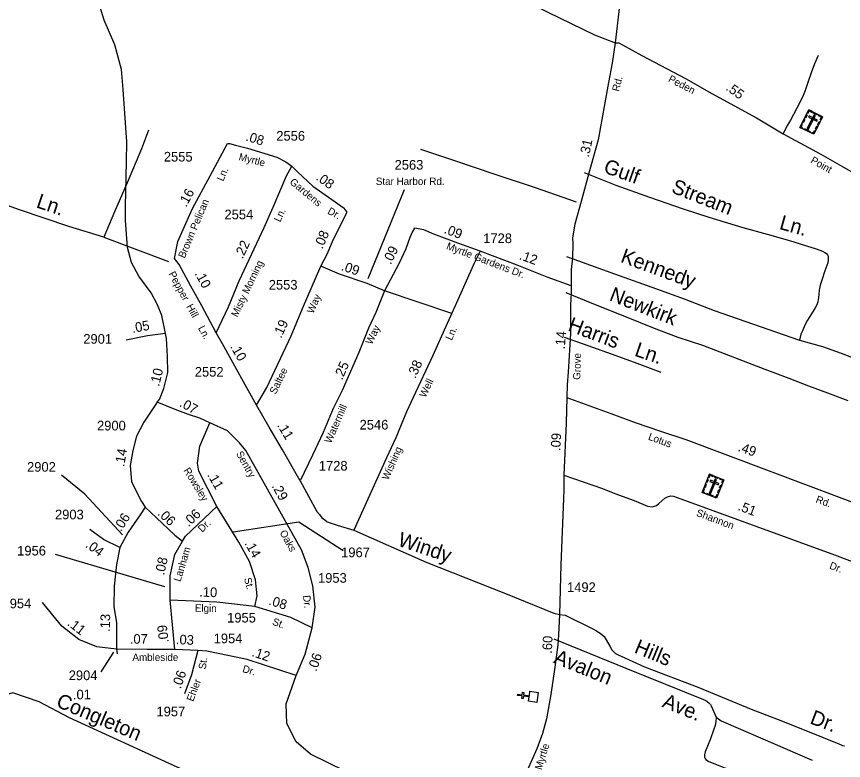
# Model space of a CAD drawing. Extents: x 2290055 to 2389491, y 66597 to 237875.
# Drawn here: x 2335854 to 2341203, y 136611 to 141421 of the extents above; entities that cross this region are included whole.
import ezdxf

# ---------------------------------------------------------------- set-up
doc = ezdxf.new("R2010")
doc.units = 0
for name, color, linetype in [('Exist Cultural Cemetery CELL', 7, 'Continuous'), ('Exist Cultural Church CELL', 7, 'Continuous'), ('Exist Road Non-System Type 51', 7, 'Continuous'), ('Exist Road Non-System Type 51 Label', 7, 'Continuous'), ('Exist Road Secondary Mileage Hundredths English Label', 7, 'Continuous'), ('Exist Road Secondary Type 51 Attributed', 7, 'Continuous'), ('Exist Road Secondary Type 51 Label', 7, 'Continuous'), ('Exist Road Secondary Type 51 Number Label', 7, 'Continuous')]:
    doc.layers.add(name, color=color, linetype=linetype)

msp = doc.modelspace()

# ---------------------------------------------------------------- linework, layer by layer
at = {"layer": 'Exist Cultural Cemetery CELL'}
for points in [[(2340978.8, 140818.2), (2341067.6, 140773.2), (2341010.1, 140659.6), (2340921.3, 140704.6)], [(2340969, 140798.8), (2340974, 140796.3), (2340981.3, 140810.6), (2340999.4, 140801.5), (2341001.9, 140806.4), (2340978.8, 140818.2)], [(2340952.2, 140765.8), (2340962, 140785.1), (2340967.1, 140782.5), (2340957.3, 140763.2)], [(2341020.8, 140780.5), (2341012.4, 140784.7), (2340966.6, 140694.2), (2340975, 140690)], [(2340981.6, 140778.6), (2340977.4, 140770.3), (2341029.9, 140743.7), (2341034.1, 140752)], [(2341011.8, 140801.4), (2341034.9, 140789.7), (2341032.3, 140784.6), (2341009.2, 140796.3)], [(2341057.8, 140753.8), (2341052.7, 140756.4), (2341060, 140770.8), (2341041.9, 140779.9), (2341044.4, 140784.9), (2341067.6, 140773.2)], [(2340936, 140697.1), (2340938.6, 140702.2), (2340928.8, 140707.2), (2340937.9, 140725.2), (2340933, 140727.8), (2340921.2, 140704.6)], [(2340937, 140735.8), (2340946.8, 140755.1), (2340951.9, 140752.5), (2340942.1, 140733.2)], [(2341021.3, 140694.4), (2341031.1, 140713.7), (2341036.2, 140711.2), (2341026.4, 140691.8)], [(2341036.2, 140723.8), (2341046, 140743.1), (2341051.1, 140740.6), (2341041.3, 140721.3)], [(2340949.5, 140696.7), (2340987.3, 140677.6), (2340984.8, 140672.5), (2340946.9, 140691.6)], [(2340995.3, 140667.1), (2340997.9, 140672.2), (2341007.7, 140667.3), (2341016.8, 140685.3), (2341021.8, 140682.8), (2341010.1, 140659.6)], [(2340336.5, 138462.7), (2340428.8, 138425.5), (2340381.2, 138307.4), (2340288.9, 138344.6)], [(2340328.4, 138442.6), (2340333.7, 138440.5), (2340339.7, 138455.4), (2340358.5, 138447.9), (2340360.6, 138453), (2340336.5, 138462.7)], [(2340314.5, 138408.3), (2340322.6, 138428.3), (2340327.9, 138426.2), (2340319.8, 138406.1)], [(2340381.6, 138428.7), (2340372.9, 138432.2), (2340335, 138338.2), (2340343.7, 138334.7)], [(2340342.7, 138423.5), (2340339.2, 138414.9), (2340393.8, 138392.9), (2340397.3, 138401.5)], [(2340370.8, 138448.9), (2340394.9, 138439.2), (2340392.7, 138433.9), (2340368.7, 138443.6)], [(2340420.7, 138405.4), (2340415.5, 138407.5), (2340421.5, 138422.4), (2340402.7, 138430), (2340404.8, 138435.2), (2340428.8, 138425.5)], [(2340304.2, 138338.5), (2340306.4, 138343.8), (2340296.2, 138347.9), (2340303.7, 138366.7), (2340298.6, 138368.7), (2340288.9, 138344.7)], [(2340302, 138377.1), (2340310.1, 138397.2), (2340315.3, 138395), (2340307.2, 138375)], [(2340389.5, 138343.1), (2340397.6, 138363.1), (2340402.8, 138361), (2340394.7, 138340.9)], [(2340401.8, 138373.6), (2340409.9, 138393.7), (2340415.2, 138391.6), (2340407.1, 138371.5)], [(2340317.7, 138339.2), (2340357, 138323.4), (2340354.9, 138318.1), (2340315.6, 138333.9)], [(2340365.9, 138313.6), (2340368, 138318.9), (2340378.2, 138314.8), (2340385.8, 138333.6), (2340390.9, 138331.5), (2340381.2, 138307.4)]]:
    msp.add_lwpolyline(points, close=True, dxfattribs=at)
at = {"layer": 'Exist Cultural Church CELL'}
msp.add_lwpolyline([(2339166, 136993.7), (2339169.9, 137021.9), (2339132.2, 137027.1), (2339130, 137011.3), (2339122.1, 137012.4), (2339124.3, 137028.2), (2339094.5, 137032.3), (2339095.6, 137040.3), (2339125.4, 137036.2), (2339127.6, 137052), (2339135.5, 137050.9), (2339133.3, 137035.1), (2339171, 137029.8), (2339175, 137058.4), (2339227.7, 137051.1), (2339218.8, 136986.4)], close=True, dxfattribs=at)
at = {"layer": 'Exist Road Non-System Type 51'}
msp.add_line((2336419.1, 139994.7), (2336837.5, 139837.3), dxfattribs=at)
for points in [[(2336818, 139371.6), (2336794.1, 139487.2), (2336767.1, 139557.7), (2336724.2, 139635.3), (2336644.6, 139743.6), (2336598.7, 139831.4), (2336571.6, 139928.4), (2336559.4, 140103.1), (2336559.4, 140194), (2336565, 140482), (2336568.5, 140610.6), (2336545.1, 140949.7), (2336532.8, 141078.4), (2336489.9, 141237.7), (2336420.5, 141397), (2336395, 141480.8), (2336344, 141546.1), (2336176.4, 141701.8), (2336131.7, 141736.6)], [(2341039.8, 141170.2), (2341014.3, 141116), (2340992.7, 141056.1), (2340973.2, 140993.9), (2340955.2, 140943.6), (2340941.3, 140911.6), (2340921.7, 140869.1), (2340901.9, 140829.3), (2340880.3, 140787.1), (2340860.4, 140751.2), (2340838.8, 140716.8), (2340813, 140662.7)], [(2336419.1, 139994.7), (2336192.2, 140063.8), (2335873.8, 140171.4), (2335614.2, 140263.2), (2335350.2, 140356.8), (2335029.8, 140466.2), (2334796.3, 140552.8), (2334625.7, 140618.3), (2334353.2, 140727.7), (2334215, 140780), (2334170.9, 140798.7)], [(2336707.8, 140686.5), (2336662.6, 140566.5), (2336569.3, 140346.9), (2336488.5, 140157.6), (2336419.1, 139994.7)], [(2339475.2, 140221.8), (2339211.4, 140313.1), (2338943.9, 140402.7), (2338696.4, 140487.1), (2338469.3, 140562.1)], [(2339525.8, 140411.9), (2339730.8, 140331.7), (2339948.2, 140254.3), (2340165.2, 140178.9), (2340331.5, 140123.4), (2340550.9, 140057.9), (2340709.4, 140013.6), (2340822.5, 139982), (2340881.3, 139964.3), (2340969.7, 139937.3), (2341019.5, 139921.5), (2341049.5, 139910.9), (2341067.8, 139903.7), (2341081.9, 139896.1), (2341092.4, 139888.6), (2341098.6, 139881), (2341102.9, 139871), (2341103.9, 139864.1), (2341103.8, 139849), (2341100.7, 139828.9), (2341082.7, 139776), (2341063.1, 139715.8), (2341052.9, 139683.6), (2341045.3, 139651.7), (2341043.7, 139625.8), (2341041.7, 139602.4), (2341035.8, 139575.6), (2341030, 139557.6), (2341018.1, 139533.5), (2341003.4, 139509), (2340992.2, 139493.1), (2340970.3, 139457.1), (2340952.5, 139424.9), (2340936.9, 139388.8), (2340926.9, 139366.8), (2340917.3, 139328.7)], [(2339411.1, 139869.1), (2339721.7, 139757.3), (2339993.7, 139660.1), (2340172.1, 139596.9), (2340367.1, 139520.6), (2340917.3, 139328.7)], [(2338669.2, 139501.3), (2338451.6, 139574), (2338234.7, 139647.5)], [(2339406.1, 139636.8), (2339585.3, 139563.8), (2339786.4, 139483.8), (2339977.4, 139407.4), (2340132.1, 139347.2), (2340290, 139295.7), (2340694.3, 139141.3), (2340848.9, 139082.1), (2340977.2, 139033), (2341099.5, 138987.6), (2341231.7, 138938.4)], [(2339395.6, 139348.3), (2339519.4, 139304.9), (2339700.1, 139240.2), (2339848.3, 139186), (2340020.9, 139122.9)], [(2340917.3, 139328.7), (2341067.6, 139287.7), (2341187.8, 139244.5), (2341254.1, 139218.9), (2341344.4, 139185), (2341420.4, 139155.9), (2341486.7, 139129.9), (2341623, 139069), (2341675.5, 139045.2), (2341751.3, 139019.6), (2341839.9, 138980.1)], [(2337689, 138419.8), (2337796.6, 138222), (2337814, 138201.1), (2337829.6, 138180.2), (2337845.3, 138169.8), (2337862.7, 138154.1), (2337927.1, 138133.2), (2338035.9, 138100)], [(2338035.9, 138100), (2338502.9, 137892.5), (2339017, 137689.9), (2339328.6, 137562.7), (2339365.4, 137555.6)], [(2339365.4, 137555.6), (2339403.1, 137551.5), (2339581.4, 137461.5), (2339605.8, 137449.7), (2339617.6, 137441.9), (2339629.7, 137434.2), (2339641.9, 137424.2), (2339653.9, 137412.2), (2339668.2, 137390.4), (2339690.8, 137350.6), (2339704.9, 137326.9), (2339713.5, 137317.1), (2339727.8, 137303.8), (2339749.3, 137291.2), (2339764.3, 137285.9), (2339916, 137217.4), (2340267.6, 137082.6), (2340605.9, 136944), (2340780.9, 136875.5), (2340947.8, 136809.5), (2341071.8, 136759.4), (2341171.7, 136719.1), (2341195.9, 136708.3), (2341208.8, 136706)], [(2339330.2, 137397.1), (2339794.3, 137207.7), (2340296.6, 137005), (2340312.2, 136998.4), (2340319, 136994.1), (2340324.1, 136990), (2340331.2, 136984.4), (2340338.7, 136977.4), (2340342.1, 136973.3), (2340347.4, 136964.7), (2340379.5, 136891.8)], [(2337894.1, 136146.3), (2337841.9, 136155.1), (2337731.8, 136214.2), (2337633.4, 136249.6), (2337310.7, 136387.5), (2336893.6, 136568.6), (2336197.1, 136887.6), (2336000.4, 136989.9), (2335831.2, 137049), (2335717.1, 137013.6), (2335445.5, 136950.6)], [(2340379.5, 136891.8), (2340377.4, 136862.1), (2340372.1, 136837.6), (2340362.5, 136807.4), (2340343, 136751.2), (2340323.6, 136703.1), (2340307.6, 136666.7), (2340303.8, 136647.5), (2340304, 136632.8), (2340307.4, 136623.7), (2340311.5, 136617.6), (2340320.3, 136610.8), (2340332.4, 136605), (2340870.5, 136391.5)], [(2340379.5, 136891.8), (2340394.1, 136879.5), (2340411.9, 136868.1), (2340425.9, 136862.1), (2341000.4, 136612.9)]]:
    msp.add_lwpolyline(points, dxfattribs=at)
at = {"layer": 'Exist Road Secondary Type 51 Attributed'}
msp.add_line((2336502, 137330), (2336504.3, 137300.8), dxfattribs=at)
for points in [[(2339798.3, 142929.6), (2339784.3, 142846), (2339789.5, 142776.6), (2339831.1, 142520.6), (2339858.1, 142377.5), (2339854.6, 142287.7), (2339843.8, 142176.4), (2339807.9, 141975.3), (2339797.1, 141863.9), (2339786.4, 141770.6), (2339757.6, 141526.3), (2339726.7, 141250.6)], [(2338305.1, 141992.6), (2338328.2, 141964.4), (2338441.1, 141893.8), (2338744.5, 141736.1), (2339078, 141560.3), (2339290.3, 141448.7), (2339593.1, 141302.5), (2339726.7, 141250.6)], [(2339726.7, 141250.6), (2339707.4, 141120.5), (2339683.5, 140994.8), (2339616.4, 140623.6), (2339555.8, 140407.7), (2339505.6, 140225.7), (2339465.9, 140079.2), (2339449.1, 139990.3), (2339453.3, 139953.7), (2339449.1, 139860.6), (2339440.8, 139785.2), (2339440.8, 139680.3)], [(2339726.7, 141250.6), (2339749.7, 141250.5), (2339773.9, 141239.2), (2339899.5, 141169.9), (2340180.2, 141019.6), (2340350.9, 140923), (2340640.4, 140765.8), (2340813, 140662.7), (2341055.8, 140532.1), (2341193, 140453.4), (2341410.8, 140328.1), (2341757.1, 140132.9), (2342150, 139908), (2342233.6, 139861.7), (2342247.8, 139841.9)], [(2336875, 139857.7), (2336898.3, 139967.7), (2336992, 140179.5), (2337105.8, 140390.4), (2337218.9, 140599.9)], [(2337218.9, 140599.9), (2337231, 140599.5), (2337271, 140590.4), (2337347.5, 140569.4), (2337537.2, 140512.3), (2337595.8, 140481.1), (2337634.4, 140454.3)], [(2337146.3, 139376), (2337226.3, 139544.4), (2337294.6, 139713.2), (2337456.6, 140057.2), (2337513.8, 140189.7), (2337600.2, 140391.9), (2337634.4, 140454.3)], [(2337634.4, 140454.3), (2337670.5, 140416.3), (2337771.7, 140325), (2337972.4, 140181.9)], [(2337821.6, 139808.2), (2337865.1, 139889.6), (2337902.7, 139977.5), (2337991.9, 140156.8), (2337972.4, 140181.9)], [(2338429, 140052.1), (2338416.4, 140031.2), (2338397.9, 139993.1), (2338372.5, 139918.2), (2338328.6, 139826.2), (2338234.7, 139647.5)], [(2338853.7, 139904.8), (2338708.3, 139954.9), (2338553.5, 140013.5), (2338488.7, 140042.8), (2338429, 140052.1)], [(2337146.3, 139376), (2337052.1, 139550.8), (2336982.4, 139677.9), (2336905.7, 139818.8), (2336875, 139857.7)], [(2338853.7, 139904.8), (2338817, 139831.5), (2338691.5, 139551.1), (2338640.2, 139436.8), (2338546.1, 139229.7), (2338420.6, 138957.7), (2338376.7, 138865.6), (2338307.7, 138696.3), (2338247.1, 138568.7), (2338035.9, 138100)], [(2339440.8, 139680.3), (2339286, 139735), (2339091.6, 139814.5), (2338853.7, 139904.8)], [(2337407.4, 138907.6), (2337473.4, 139022.6), (2337629.8, 139357.5), (2337704.5, 139532.5), (2337821.6, 139808.2)], [(2338234.7, 139647.5), (2338123, 139695.7), (2337943.1, 139755.7), (2337821.6, 139808.2)], [(2338234.7, 139647.5), (2338178.7, 139507.7), (2338131.3, 139405.9), (2338068.6, 139249.7), (2337959.9, 139004.2), (2337901.3, 138887), (2337838.6, 138732.2), (2337768.9, 138584.3), (2337689, 138419.8)], [(2339440.8, 139680.3), (2339440.8, 139636.7), (2339436.6, 139555.1), (2339436.6, 139372), (2339421.8, 139122.7), (2339415.4, 139039.3), (2339413.7, 138958)], [(2337407.4, 138907.6), (2337311.6, 139078.4), (2337287.7, 139122.7), (2337185.9, 139305.5), (2337146.3, 139376)], [(2336818, 139371.6), (2336701, 139355.7), (2336563.2, 139329.6)], [(2336764.4, 138927.8), (2336779.8, 138945), (2336806.4, 139015.4), (2336831.9, 139120.6), (2336829.9, 139222.7), (2336824.8, 139339.2), (2336818, 139371.6)], [(2339413.7, 138958), (2339408.4, 138791.8), (2339393.3, 138456.4)], [(2339413.7, 138958), (2339697.9, 138854.2), (2339855.9, 138797.4), (2340018.9, 138739.4), (2340183.4, 138686.6), (2341783.8, 138085)], [(2336764.4, 138927.8), (2336676.7, 138798.9), (2336630.8, 138708), (2336607.6, 138615.3), (2336590.2, 138517.9), (2336597.1, 138413.4), (2336663.2, 138284.7), (2336686.3, 138248)], [(2337105.2, 138794.6), (2337039.3, 138825), (2336967.4, 138847.4), (2336880, 138879.9), (2336764.4, 138927.8)], [(2337689, 138419.8), (2337575.1, 138619.5), (2337487.3, 138765.9), (2337407.4, 138907.6)], [(2337150.8, 138254.1), (2337034.3, 138480.8), (2337024.3, 138533.4), (2337040.3, 138644.4), (2337105.2, 138794.6)], [(2337765.8, 137468.9), (2337785.6, 137602.3), (2337770.7, 137740.6), (2337741.1, 137859.1), (2337696.7, 137972.7), (2337336.4, 138614.7), (2337297, 138664.1), (2337218, 138743.1), (2337105.2, 138794.6)], [(2339393.3, 138456.4), (2339394.5, 138362), (2339392.7, 138304.4), (2339374, 137876), (2339365.4, 137555.6), (2339360.5, 137424.4), (2339354.7, 137358.8), (2339335.5, 137213.6), (2339310.2, 137037.6), (2339281.9, 136880.8), (2339256.7, 136786.1), (2339219.2, 136686.4), (2339149.3, 136526), (2339077.9, 136360.9), (2338999.2, 136180.8)], [(2339393.3, 138456.4), (2339644.7, 138370.4), (2339723, 138337.1), (2339848.9, 138291.8), (2339935, 138255.8), (2339967.4, 138251.3), (2339994, 138259.8), (2340009.1, 138272), (2340048, 138306.5), (2340063.6, 138315.4), (2340086.8, 138322.5), (2340103.6, 138320), (2341145.4, 137940.1), (2341646.4, 137750.8)], [(2336928.1, 138029.9), (2336946.5, 138061.6), (2337150.8, 138254.1)], [(2337395.7, 137607.2), (2337410.5, 137676.4), (2337400.6, 137780.1), (2337361.1, 137898.6), (2337292, 138022.1), (2337150.8, 138254.1)], [(2336686.3, 138248), (2336654.4, 138200.2), (2336576.6, 138088.4), (2336522.8, 137988.7)], [(2336686.3, 138248), (2336760.7, 138180.2), (2336879, 138068.8), (2336928.1, 138029.9)], [(2336522.8, 137988.7), (2336416.7, 138040.6), (2336329.4, 138105.6)], [(2336522.8, 137988.7), (2336500.8, 137879), (2336484.9, 137739.3), (2336482.9, 137605.6), (2336502, 137503.5), (2336502, 137330)], [(2336847.8, 137646.7), (2336847.8, 137804.8), (2336877.5, 137943.1), (2336928.1, 138029.9)], [(2336502, 137330), (2336374.4, 137346.9), (2336256.7, 137393.6), (2336147.1, 137478.8), (2336023.3, 137633.1)], [(2336877.5, 137328.7), (2336847.8, 137646.7)], [(2337395.7, 137607.2), (2337148.9, 137634.9), (2336847.8, 137646.7)], [(2337765.8, 137468.9), (2337627.6, 137536.1), (2337395.7, 137607.2)], [(2337662.2, 137160.7), (2337721.4, 137299), (2337765.8, 137468.9)], [(2336877.5, 137328.7), (2336698.8, 137328.9), (2336502, 137330)], [(2337028, 137321.5), (2336877.5, 137328.7)], [(2337028, 137321.5), (2336986, 137165.7), (2336941.6, 137042.2)], [(2337662.2, 137160.7), (2337346.3, 137264.5), (2337084.7, 137318.8), (2337028, 137321.5)], [(2338999.2, 136180.8), (2338885.6, 136233.8), (2338802.1, 136252.9), (2338709.4, 136250.3), (2338550.3, 136262.9), (2337755.9, 136652.1), (2337662.2, 136731.1), (2337602.9, 136849.6), (2337598, 136978), (2337662.2, 137160.7)]]:
    msp.add_lwpolyline(points, dxfattribs=at)
at = {"layer": 'Exist Road Secondary Type 51 Number Label'}
for p, q in [((2338129.6, 139727.6), (2338364.2, 140303.4)), ((2336813.1, 137734.6), (2336107.4, 137943.9)), ((2336482.1, 137311.2), (2336399.4, 137184.7))]:
    msp.add_line(p, q, dxfattribs=at)
for points in [[(2336540.5, 138070.4), (2336297.2, 138333.2), (2336146.3, 138454.9)], [(2337255.9, 138089.9), (2337679.3, 138153.2), (2337966.5, 137968.2)]]:
    msp.add_lwpolyline(points, dxfattribs=at)

# ---------------------------------------------------------------- texts
at = {"layer": 'Exist Road Non-System Type 51 Label'}
for s, rotation, p in [('Gulf', 340.4011, (2339644.7, 140414.6)), ('Stream', 338.5267, (2340083.3, 140285.6)), ('Ln.', 341.3344, (2335976.3, 140188.7)), ('Ln.', 344.2977, (2340782.8, 140048.4)), ('Kennedy', 339.8219, (2339755, 139835.6)), ('Newkirk', 338.4743, (2339682.4, 139587.9)), ('Harris', 339.306, (2339414.7, 139392.3)), ('Ln.', 341.0861, (2339845.6, 139229.1)), ('Windy', 341.4539, (2338313.9, 138001.2)), ('Hills', 337.6164, (2339843.6, 137310.8)), ('Avalon', 337.7946, (2339322.4, 137244.5)), ('Congleton', 336.9165, (2336104.3, 136962.3)), ('Ave.', 338.0259, (2340023.9, 136959.5)), ('Dr.', 339.2922, (2340979.9, 136852.2))]:
    msp.add_text(s, height=95, rotation=rotation, dxfattribs=at).set_placement(p)
at = {"layer": 'Exist Road Secondary Mileage Hundredths English Label'}
for s, rotation, p in [('.55', 324.37, (2340437.3, 140949.9)), ('.08', 343.2632, (2337332.9, 140619.8)), ('.31', 77.7218, (2339555.3, 140507.8)), ('.08', 324.5141, (2337785.8, 140369.4)), ('.16', 61.6651, (2336951.6, 140184.8)), ('.09', 339.2632, (2338614.4, 140022.9)), ('.08', 66.8137, (2337832.6, 139914.3)), ('.22', 64.9864, (2337316.6, 139850.1)), ('.09', 63.5581, (2338274.3, 139813.8)), ('.12', 340.5767, (2339100.9, 139852.8)), ('.09', 341.4132, (2337949.4, 139782.4)), ('.10', 298.7455, (2337004.9, 139759.5)), ('.05', 10.7055, (2336604.9, 139374.7)), ('.19', 64.966, (2337565.2, 139337.1)), ('.14', 85.8331, (2339400.2, 139268.8)), ('.10', 299.868, (2337234.2, 139287.1)), ('.25', 66.1103, (2337960, 139067.2)), ('.38', 65.7316, (2338433.9, 139076.8)), ('.10', 76.3632, (2336776.1, 139025.8)), ('.07', 331.1147, (2336903.1, 138904.2)), ('.11', 300.9488, (2337537.3, 138778.3)), ('.09', 87.0403, (2339371.3, 138611)), ('.14', 79.88, (2336550, 138507.8)), ('.49', 340.6543, (2340515.7, 138613.9)), ('.11', 299.9597, (2337085.9, 138457.4)), ('.29', 299.2986, (2337502.6, 138385.9)), ('.51', 339.2741, (2340515.3, 138231.9)), ('.06', 57.2374, (2336529.7, 138087.4)), ('.06', 316.7222, (2336762.6, 138202.7)), ('.06', 43.3027, (2336966.9, 138118.4)), ('.04', 323.3312, (2336296.2, 137994.6)), ('.14', 299.2316, (2337327.3, 138015.4)), ('.08', 77.9135, (2336808.8, 137805.1)), ('.10', 357.7454, (2337035, 137671.2)), ('.08', 342.9547, (2337481.3, 137619.8)), ('.13', 88.5686, (2336457.6, 137441.9)), ('.11', 322.1117, (2336178.9, 137489.3)), ('.09', 97.5216, (2336840, 137375.9)), ('.07', 359.6704, (2336587, 137366.2)), ('.03', 357.272, (2336884, 137363.8)), ('.60', 87.3553, (2339316.3, 137300.2)), ('.12', 341.8221, (2337371.3, 137286.8)), ('.06', 71.0145, (2337793.9, 137183.3)), ('.06', 70.214, (2336915, 137070.7)), ('.01', 0.6583, (2336219.5, 137006.3))]:
    msp.add_text(s, height=62.5, rotation=rotation, dxfattribs=at).set_placement(p)
at = {"layer": 'Exist Road Secondary Type 51 Label'}
for s, rotation, p in [('Peden', 332.2716, (2340065.5, 141003.4)), ('Rd.', 75.2999, (2339750.4, 140933.2)), ('Myrtle', 345.5525, (2337288.1, 140493.8)), ('Point', 330.3941, (2340985.6, 140478.4)), ('Ln.', 66.9656, (2337191.2, 140352.3)), ('Gardens', 320.5399, (2337616.8, 140344)), ('Brown Pelican ', 66.9656, (2336941.4, 139854.4)), ('Dr.', 331.5592, (2337861.4, 140149.1)), (' Ln.', 64.5327, (2337551.8, 140072.6)), ('Myrtle Gardens Dr.', 339.0518, (2338630.2, 139919.6)), ('Misty Morning', 64.5327, (2337282.6, 139474.3)), ('Pepper  Hill    Ln.', 298.5598, (2336836, 139757.6)), ('Way', 66.7286, (2337773.6, 139496.6)), ('Way', 64.521, (2338151.9, 139296.5)), ('Ln.', 65.1785, (2338668.6, 139323.3)), ('Grove', 88.4859, (2339500.5, 139072.1)), ('Saltee', 63.9662, (2337530.7, 138975.2)), ('Well', 64.2845, (2338499.2, 138953.6)), ('Watermill', 66.5395, (2337888.4, 138658.1)), ('Lotus', 339.7376, (2339935.6, 138686.8)), ('Wishing', 66.3456, (2338258.8, 138420.3)), ('Sentry', 299.234, (2337272.7, 138595)), ('Rowsley', 301.5335, (2336932.4, 138486.8)), ('Rd.', 339.6549, (2341019.6, 138281.2)), ('Shannon', 339.3898, (2340246.4, 138194.2)), ('Dr.', 44.7157, (2337055.3, 138083.2)), ('Oaks', 299.234, (2337554, 138084.9)), ('Lanham', 73.1946, (2336914.6, 137763.7)), ('Dr.', 339.1937, (2341107.5, 137853.4)), ('St.', 285.7607, (2337324.9, 137786.7)), ('Dr.', 275.8118, (2337707.2, 137677.5)), ('Elgin', 359.0918, (2337007.5, 137573.7)), ('St.', 340.5121, (2337505.3, 137489.8)), ('Ambleside', 359.9425, (2336604, 137255.1)), ('St.', 82.6514, (2337078.4, 137198.1)), ('Dr.', 343.262, (2337312, 137184.1)), ('Ehler', 69.311, (2336996.7, 136988.8)), ('Myrtle', 72.494, (2339249.4, 136547.2))]:
    msp.add_text(s, height=47.5, rotation=rotation, dxfattribs=at).set_placement(p)
msp.add_text('Star Harbor Rd.', height=47.5, dxfattribs=at).set_placement((2338178.1, 140332.3))
at = {"layer": 'Exist Road Secondary Type 51 Number Label'}
for s, p in [('2556', (2337534.4, 140618.4)), ('2555', (2336807.2, 140483.6)), ('2563', (2338299.6, 140431.2)), ('2554', (2337199.3, 140110.1)), ('1728', (2338872.9, 139956.3)), ('2553', (2337485.7, 139655.6)), ('2901', (2336286.2, 139305.7)), ('2552', (2337007.5, 139092.9)), ('2900', (2336375.1, 138745.1)), ('2546', (2338073.2, 138750.9)), ('2902', (2335922.6, 138478.2)), ('1728', (2337809.5, 138485.4)), ('2903', (2336103.3, 138170.5)), ('1956', (2335858.6, 137936.5)), ('1967', (2337953.7, 137925.4)), ('1953', (2337804.2, 137760.3)), ('1492', (2339414.8, 137700.4)), ('1954', (2335763.9, 137595.2)), ('1955', (2337216.4, 137503.2)), ('1954', (2337129.5, 137369.3)), ('2904', (2336192, 137130.5)), ('1957', (2336759.5, 136896.8))]:
    msp.add_text(s, height=62.5, dxfattribs=at).set_placement(p)

doc.saveas('drawing.dxf')
